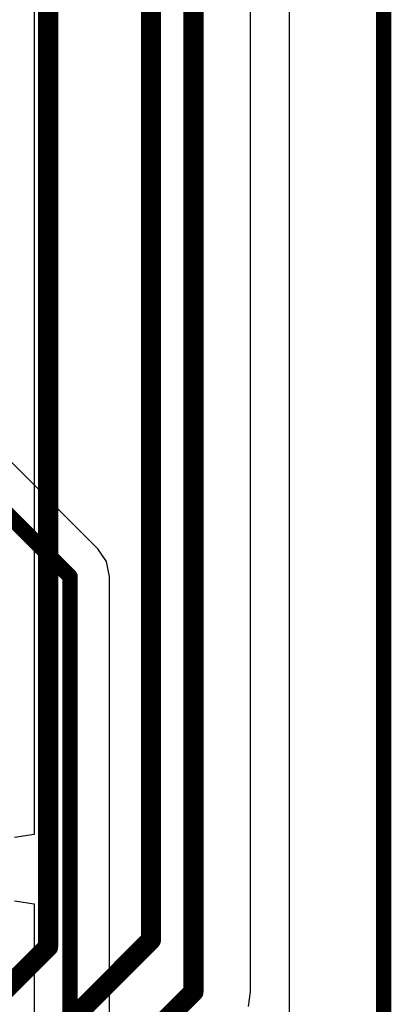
# Model space of a CAD drawing. Header units: millimetres. Extents: x 138 to 555, y 26 to 334.
# Tile 609 of 656: x 366.46 to 368.87, y 213.84 to 220.21. Entities that reach past the tile are written whole.
import ezdxf

# ---------------------------------------------------------------- set-up
doc = ezdxf.new("R2010")
doc.units = ezdxf.units.MM
for name, color, linetype in [('BottomLayer', 5, 'Continuous'), ('DrillDrawing', 1, 'Continuous'), ('KeepOutLayer', 6, 'Continuous'), ('Mechanical27', 56, 'Continuous'), ('Mechanical30', 56, 'Continuous'), ('MidLayer2', 76, 'Continuous'), ('MidLayer3', 90, 'Continuous'), ('MidLayer4', 156, 'Continuous'), ('TopLayer', 1, 'Continuous')]:
    doc.layers.add(name, color=color, linetype=linetype)

msp = doc.modelspace()

# ---------------------------------------------------------------- linework, layer by layer
at = {"layer": 'BottomLayer'}
for p, q in [((368.2087, 310.8956), (368.2087, 62.1191)), ((366.9709, 216.7862), (364.9544, 218.8027)), ((367.0262, 216.7035), (366.9709, 216.7862)), ((367.0456, 216.606), (367.0262, 216.7035)), ((367.0456, 208.3233), (367.0456, 216.606))]:
    msp.add_line(p, q, dxfattribs=at)
at = {"layer": 'BottomLayer', "const_width": 0.1}
for points in [[(364.4668, 218.9298), (366.7907, 216.606)], [(366.7907, 208.3233), (366.7907, 216.606)]]:
    msp.add_lwpolyline(points, dxfattribs=at)
at = {"layer": 'BottomLayer', "const_width": 0.05}
msp.add_lwpolyline([(366.7657, 216.606, 1), (366.8157, 216.606, 1)], format="xyb", close=True, dxfattribs=at)
msp.add_lwpolyline([(366.7657, 216.606, 1), (366.8157, 216.606, 1)], format="xyb", close=True, dxfattribs=at)
at = {"layer": 'DrillDrawing', "const_width": 0.1}
msp.add_lwpolyline([(368.8205, 61.5074), (368.8205, 311.5074)], dxfattribs=at)
at = {"layer": 'KeepOutLayer', "const_width": 0.1}
msp.add_lwpolyline([(368.8205, 61.5074), (368.8205, 311.5074)], dxfattribs=at)
at = {"layer": 'Mechanical27', "const_width": 0.1}
msp.add_lwpolyline([(368.8205, 61.5074), (368.8205, 311.5074)], dxfattribs=at)
at = {"layer": 'Mechanical30', "const_width": 0.1}
msp.add_lwpolyline([(368.8205, 61.5074), (368.8205, 311.5074)], dxfattribs=at)
at = {"layer": 'MidLayer2'}
msp.add_line((368.2087, 310.8956), (368.2087, 62.1191), dxfattribs=at)
at = {"layer": 'MidLayer3'}
msp.add_line((368.2087, 310.8956), (368.2087, 62.1191), dxfattribs=at)
at = {"layer": 'MidLayer4'}
for p, q in [((366.5576, 238.2185), (366.5576, 214.9377)), ((366.5576, 214.9377), (366.4306, 214.9189)), ((366.4306, 214.5078), (366.5576, 214.4889)), ((366.5576, 214.4889), (366.5576, 112.1465))]:
    msp.add_line(p, q, dxfattribs=at)
at = {"layer": 'TopLayer'}
for p, q in [((368.2087, 310.8956), (368.2087, 62.1191)), ((367.9577, 213.9189), (367.9577, 236.2063)), ((367.9452, 213.8236), (367.9577, 213.9189))]:
    msp.add_line(p, q, dxfattribs=at)
at = {"layer": 'TopLayer', "const_width": 0.13}
for points in [[(367.5895, 213.9189), (367.5895, 236.2063)], [(367.3142, 214.2556), (367.3142, 227.1888)], [(366.6484, 214.2098), (366.6484, 224.1115)], [(363.8022, 211.3637), (366.6484, 214.2098)], [(363.9834, 210.9248), (367.3142, 214.2556)], [(364.0229, 210.3523), (367.5895, 213.9189)]]:
    msp.add_lwpolyline(points, dxfattribs=at)
at = {"layer": 'TopLayer', "const_width": 0.065}
for points in [[(366.6159, 214.2098, 1), (366.6809, 214.2098, 1)], [(366.6159, 214.2098, 1), (366.6809, 214.2098, 1)], [(367.2817, 214.2556, 1), (367.3467, 214.2556, 1)], [(367.2817, 214.2556, 1), (367.3467, 214.2556, 1)], [(367.5571, 213.9189, 1), (367.622, 213.9189, 1)], [(367.5571, 213.9189, 1), (367.622, 213.9189, 1)]]:
    msp.add_lwpolyline(points, format="xyb", close=True, dxfattribs=at)

doc.saveas('drawing.dxf')
